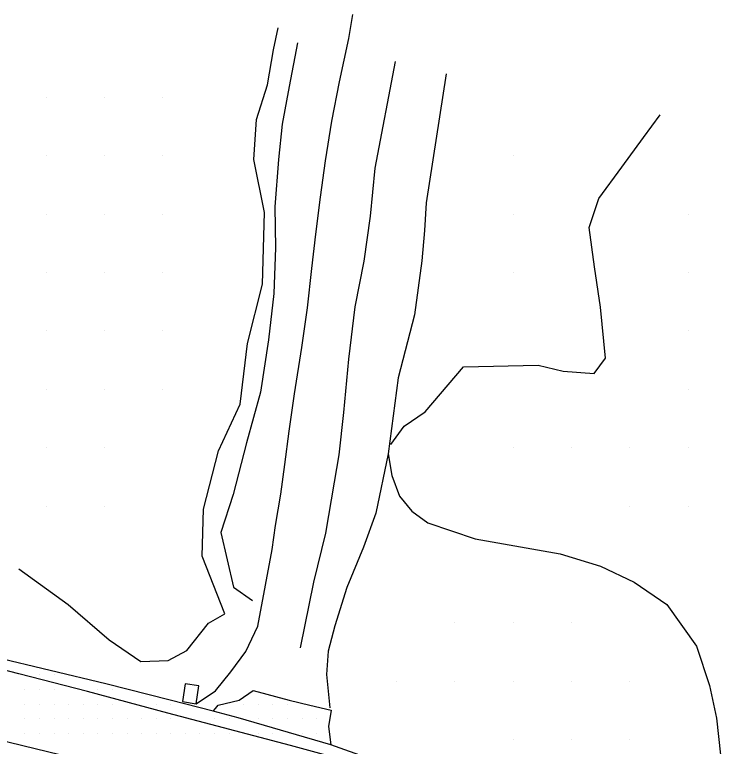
# Model space of a CAD drawing. Extents: x 1762120 to 1766775, y 709485 to 712965.
# Drawn here: x 1763424.5 to 1763545.2, y 712509 to 712634.3 of the extents above; entities that cross this region are included whole.
import ezdxf

# ---------------------------------------------------------------- set-up
doc = ezdxf.new("R2010")
doc.units = 0
for name, color, linetype in [('Exist DTM QL2 LIDAR Elevation Point', 7, 'Continuous'), ('Exist DTM Scan Elevation Point', 7, 'Continuous'), ('Exist Roads Change in Surface', 7, 'Continuous'), ('Exist Roads EOP', 7, 'Continuous'), ('Exist Roads EOP Other', 7, 'Continuous'), ('Exist Roads EOT', 7, 'Continuous'), ('PH Exist DTM Breakline', 7, 'Continuous')]:
    doc.layers.add(name, color=color, linetype=linetype)

msp = doc.modelspace()

# ---------------------------------------------------------------- linework, layer by layer
at = {"layer": 'Exist DTM QL2 LIDAR Elevation Point'}
for p, q in [((1763429.91, 712620.17), (1763429.91, 712620.17)), ((1763439.9, 712620.15), (1763439.9, 712620.15)), ((1763449.91, 712620.17), (1763449.91, 712620.17)), ((1763429.91, 712610.17), (1763429.91, 712610.17)), ((1763439.91, 712610.17), (1763439.91, 712610.17)), ((1763449.91, 712610.17), (1763449.91, 712610.17)), ((1763509.9, 712610.19), (1763509.9, 712610.19)), ((1763429.89, 712600.15), (1763429.89, 712600.15)), ((1763439.91, 712600.17), (1763439.91, 712600.17)), ((1763449.91, 712600.17), (1763449.91, 712600.17)), ((1763509.92, 712600.17), (1763509.92, 712600.17)), ((1763539.92, 712600.17), (1763539.92, 712600.17)), ((1763429.91, 712590.17), (1763429.91, 712590.17)), ((1763439.93, 712590.15), (1763439.93, 712590.15)), ((1763449.91, 712590.17), (1763449.91, 712590.17)), ((1763509.92, 712590.17), (1763509.92, 712590.17)), ((1763539.92, 712590.17), (1763539.92, 712590.17)), ((1763429.89, 712580.18), (1763429.89, 712580.18)), ((1763439.89, 712580.18), (1763439.89, 712580.18)), ((1763449.91, 712580.17), (1763449.91, 712580.17)), ((1763539.92, 712580.17), (1763539.92, 712580.17)), ((1763429.91, 712570.17), (1763429.91, 712570.17)), ((1763439.91, 712570.17), (1763439.91, 712570.17)), ((1763449.91, 712570.17), (1763449.91, 712570.17)), ((1763539.92, 712570.17), (1763539.92, 712570.17)), ((1763429.92, 712560.18), (1763429.92, 712560.18)), ((1763439.91, 712560.16), (1763439.91, 712560.16)), ((1763509.92, 712560.16), (1763509.92, 712560.16)), ((1763519.92, 712560.16), (1763519.92, 712560.16)), ((1763529.92, 712560.16), (1763529.92, 712560.16)), ((1763539.92, 712560.16), (1763539.92, 712560.16)), ((1763429.89, 712550.14), (1763429.89, 712550.14)), ((1763439.91, 712550.16), (1763439.91, 712550.16)), ((1763529.92, 712550.16), (1763529.92, 712550.16)), ((1763539.92, 712550.16), (1763539.92, 712550.16)), ((1763499.92, 712530.16), (1763499.92, 712530.16)), ((1763509.92, 712530.16), (1763509.92, 712530.16)), ((1763519.92, 712530.16), (1763519.92, 712530.16)), ((1763489.92, 712520.16), (1763489.92, 712520.16)), ((1763499.92, 712520.16), (1763499.92, 712520.16)), ((1763509.92, 712520.16), (1763509.92, 712520.16)), ((1763519.92, 712520.16), (1763519.92, 712520.16)), ((1763529.92, 712520.16), (1763529.92, 712520.16)), ((1763509.92, 712510.16), (1763509.92, 712510.16)), ((1763519.92, 712510.16), (1763519.92, 712510.16)), ((1763529.92, 712510.16), (1763529.92, 712510.16))]:
    msp.add_line(p, q, dxfattribs=at)
at = {"layer": 'Exist DTM Scan Elevation Point'}
for p, q in [((1763428.75, 712521.25), (1763428.75, 712521.25)), ((1763431.25, 712521.25), (1763431.25, 712521.25)), ((1763426.25, 712518.75), (1763426.25, 712518.75)), ((1763428.75, 712518.75), (1763428.75, 712518.75)), ((1763431.25, 712518.75), (1763431.25, 712518.75)), ((1763438.75, 712518.75), (1763438.75, 712518.75)), ((1763441.25, 712518.75), (1763441.25, 712518.75)), ((1763426.25, 712516.25), (1763426.25, 712516.25)), ((1763428.75, 712516.25), (1763428.75, 712516.25)), ((1763431.25, 712516.25), (1763431.25, 712516.25)), ((1763433.75, 712516.25), (1763433.75, 712516.25)), ((1763436.25, 712516.25), (1763436.25, 712516.25)), ((1763438.75, 712516.25), (1763438.75, 712516.25)), ((1763441.25, 712516.25), (1763441.25, 712516.25)), ((1763448.75, 712516.25), (1763448.75, 712516.25)), ((1763451.25, 712516.25), (1763451.25, 712516.25)), ((1763463.75, 712516.25), (1763463.75, 712516.25)), ((1763466.25, 712516.25), (1763466.25, 712516.25)), ((1763468.75, 712516.25), (1763468.75, 712516.25)), ((1763471.25, 712516.25), (1763471.25, 712516.25)), ((1763426.25, 712513.75), (1763426.25, 712513.75)), ((1763428.75, 712513.75), (1763428.75, 712513.75)), ((1763431.25, 712513.75), (1763431.25, 712513.75)), ((1763433.75, 712513.75), (1763433.75, 712513.75)), ((1763436.25, 712513.75), (1763436.25, 712513.75)), ((1763438.75, 712513.75), (1763438.75, 712513.75)), ((1763441.25, 712513.75), (1763441.25, 712513.75)), ((1763443.75, 712513.75), (1763443.75, 712513.75)), ((1763446.25, 712513.75), (1763446.25, 712513.75)), ((1763448.75, 712513.75), (1763448.75, 712513.75)), ((1763451.25, 712513.75), (1763451.25, 712513.75)), ((1763458.75, 712513.75), (1763458.75, 712513.75)), ((1763461.25, 712513.75), (1763461.25, 712513.75)), ((1763466.25, 712513.75), (1763466.25, 712513.75)), ((1763468.75, 712513.75), (1763468.75, 712513.75)), ((1763471.25, 712513.75), (1763471.25, 712513.75)), ((1763473.75, 712513.75), (1763473.75, 712513.75)), ((1763476.25, 712513.75), (1763476.25, 712513.75)), ((1763426.25, 712511.25), (1763426.25, 712511.25)), ((1763428.75, 712511.25), (1763428.75, 712511.25)), ((1763431.25, 712511.25), (1763431.25, 712511.25)), ((1763433.75, 712511.25), (1763433.75, 712511.25)), ((1763436.25, 712511.25), (1763436.25, 712511.25)), ((1763438.75, 712511.25), (1763438.75, 712511.25)), ((1763441.25, 712511.25), (1763441.25, 712511.25)), ((1763443.75, 712511.25), (1763443.75, 712511.25)), ((1763446.25, 712511.25), (1763446.25, 712511.25)), ((1763448.75, 712511.25), (1763448.75, 712511.25)), ((1763451.25, 712511.25), (1763451.25, 712511.25)), ((1763453.75, 712511.25), (1763453.75, 712511.25)), ((1763456.25, 712511.25), (1763456.25, 712511.25)), ((1763458.75, 712511.25), (1763458.75, 712511.25)), ((1763461.25, 712511.25), (1763461.25, 712511.25)), ((1763466.25, 712511.25), (1763466.25, 712511.25)), ((1763468.75, 712511.25), (1763468.75, 712511.25)), ((1763473.75, 712511.25), (1763473.75, 712511.25)), ((1763476.25, 712511.25), (1763476.25, 712511.25))]:
    msp.add_line(p, q, dxfattribs=at)
at = {"layer": 'Exist Roads Change in Surface'}
msp.add_lwpolyline([(1763465.37, 712518.6), (1763471.55, 712516.91), (1763475.05, 712516.07), (1763478.74, 712515.2)], dxfattribs=at)
at = {"layer": 'Exist Roads EOP'}
msp.add_lwpolyline([(1763643.77, 712469.08), (1763626.18, 712472.9), (1763599.42, 712478.63), (1763576.58, 712483.84), (1763571.18, 712485.03), (1763551.88, 712489.01), (1763534.13, 712492.86), (1763518.9, 712496.72), (1763500.5, 712502.14), (1763491.03, 712504.88), (1763478.66, 712509.3), (1763462.81, 712513.89), (1763458.5, 712515.03), (1763451.12, 712516.94), (1763440.11, 712519.75), (1763420.99, 712524.32), (1763409.39, 712527.56), (1763408.93, 712525.66)], dxfattribs=at)
at = {"layer": 'Exist Roads EOP Other'}
for points in [[(1763458.5, 712515.03), (1763458.9, 712515.5), (1763459.35, 712516.07), (1763462.97, 712516.93), (1763465.37, 712518.6)], [(1763478.74, 712515.2), (1763478.26, 712512.43), (1763478.66, 712509.3)]]:
    msp.add_lwpolyline(points, dxfattribs=at)
at = {"layer": 'Exist Roads EOT'}
for points in [[(1763641.44, 712457.51), (1763610.11, 712464.37), (1763586.15, 712469.61), (1763570.11, 712472.98), (1763537.91, 712480.08), (1763522.15, 712483.97), (1763497.14, 712490.74), (1763477.41, 712496.05), (1763457.98, 712501.22), (1763441.15, 712505.41), (1763416.91, 712511.31), (1763393.66, 712516.74), (1763375.63, 712520.86), (1763349.91, 712526.4)], [(1763643.66, 712468.08), (1763620.69, 712473.26), (1763603.42, 712477.07), (1763588.97, 712480.2), (1763569.94, 712484.38), (1763558.25, 712487.06), (1763544.93, 712490.02), (1763536.73, 712492.05), (1763519.07, 712496.62), (1763501.14, 712501.29), (1763481.82, 712506.44), (1763471.77, 712509.18), (1763450.73, 712514.7), (1763436.96, 712518.41), (1763425.2, 712521.47), (1763415.71, 712523.9), (1763408.69, 712525.62)]]:
    msp.add_lwpolyline(points, dxfattribs=at)
at = {"layer": 'PH Exist DTM Breakline'}
for points in [[(1763455.58, 712516.33), (1763458.89, 712518.56), (1763461.56, 712521.81), (1763464.12, 712525.29), (1763466.17, 712529.59), (1763467.5, 712536.61), (1763468.59, 712542.74), (1763469.21, 712546.85), (1763470.11, 712552.24), (1763470.79, 712557.31), (1763471.53, 712563.02), (1763472.45, 712569.39), (1763473.71, 712577.35), (1763474.67, 712584.12), (1763475.4, 712590.87), (1763476.12, 712596.75), (1763476.92, 712603.06), (1763477.78, 712609.3), (1763478.84, 712616.09), (1763480.15, 712622.81), (1763481.76, 712630.27), (1763482.43, 712634.33)], [(1763425.24, 712539.44), (1763433.64, 712533.31), (1763440.71, 712527.25), (1763446.11, 712523.55), (1763450.81, 712523.71), (1763453.97, 712525.42), (1763457.7, 712530.1), (1763460.48, 712531.74), (1763456.62, 712541.61), (1763456.86, 712549.66), (1763459.42, 712559.63), (1763463.14, 712567.63), (1763464.37, 712578.01), (1763466.97, 712588.18), (1763467.3, 712600.43), (1763465.48, 712609.52), (1763465.93, 712616.38), (1763467.84, 712622.29), (1763468.86, 712628.28), (1763469.63, 712632.08)], [(1763472.93, 712629.53), (1763471.52, 712622), (1763470.35, 712615.6), (1763469.68, 712609.54), (1763469.09, 712601.43), (1763469.19, 712594.38), (1763468.92, 712586.55), (1763467.96, 712578.64), (1763466.63, 712569.68), (1763464.23, 712561), (1763461.93, 712552.13), (1763459.81, 712545.62), (1763461.97, 712536.29), (1763465.22, 712534)], [(1763489.68, 712626.31), (1763486.18, 712608.05), (1763485.38, 712599.8), (1763484.3, 712592.14), (1763482.8, 712584.3), (1763481.67, 712575.35), (1763480.82, 712566.17), (1763480.02, 712558.97), (1763479.26, 712554.29), (1763477.75, 712545.54), (1763475.68, 712537.12), (1763473.41, 712525.92)], [(1763498.43, 712624.2), (1763495, 712602.13), (1763494.71, 712597.39), (1763494.28, 712592.17), (1763493.03, 712582.93), (1763490.18, 712572.15), (1763488.48, 712559.12), (1763486.37, 712548.95), (1763484.29, 712543.12), (1763481.4, 712536.25), (1763479.33, 712529.66), (1763478.21, 712525.35), (1763477.94, 712521.31), (1763478.47, 712515.62)], [(1763488.95, 712560.7), (1763491.25, 712563.83), (1763494.82, 712566.31), (1763501.37, 712574), (1763514.17, 712574.31), (1763518.5, 712573.25), (1763523.77, 712572.89), (1763525.73, 712575.48), (1763524.88, 712584.26), (1763523.83, 712591.12), (1763522.9, 712597.9), (1763524.56, 712602.82), (1763528.51, 712608.21), (1763532.23, 712613.27), (1763535.07, 712617.15)], [(1763488.48, 712559.12), (1763489.14, 712555.39), (1763490.45, 712551.89), (1763492.56, 712549.32), (1763495.26, 712547.3), (1763503.4, 712544.56), (1763517.97, 712541.97), (1763524.85, 712539.87), (1763530.62, 712537.14), (1763536.23, 712533.3), (1763541.34, 712526.19), (1763543.53, 712519.47), (1763544.77, 712513.83), (1763545.42, 712507.56), (1763546.66, 712502.78), (1763548.69, 712498.04), (1763552.58, 712494.05), (1763556.49, 712491.21), (1763566.52, 712486.43)]]:
    msp.add_lwpolyline(points, dxfattribs=at)
msp.add_lwpolyline([(1763453.73, 712519.73), (1763453.25, 712516.7), (1763455.58, 712516.33), (1763456.06, 712519.37)], close=True, dxfattribs=at)

doc.saveas('drawing.dxf')
